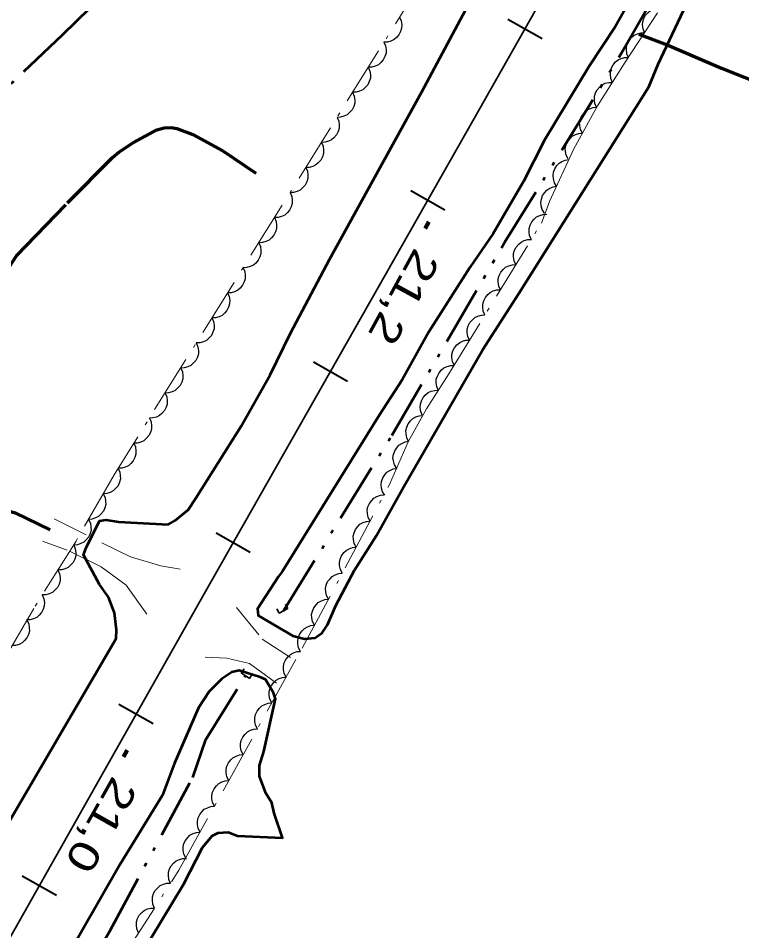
# Model space of a CAD drawing. Extents: x 386081 to 389416, y 5130568 to 5134082.
# Drawn here: x 387869.5 to 387942.9, y 5132050.5 to 5132143.2 of the extents above; entities that cross this region are included whole.
import ezdxf

# ---------------------------------------------------------------- set-up
doc = ezdxf.new("R2010")
doc.units = 0
doc.header["$LTSCALE"] = 1.2
for name, pattern in [('DASH_DOUBLE_DOT', [9.2, 5, -1.2, 0.3, -1.2, 0.3, -1.2]), ('DOT_DASHED', [7.7, 5, -1.2, 0.3, -1.2]), ('LONG_DASHED', [7.5, 6, -1.5]), ('MEDIUM_DASHED', [4.5, 3, -1.5])]:
    doc.linetypes.add(name, pattern=pattern)
for name, color, linetype, lineweight in [('1', 7, 'Continuous', 53), ('19', 7, 'Continuous', 13), ('22', 7, 'Continuous', 13), ('23', 7, 'Continuous', 40), ('26', 7, 'Continuous', 35), ('3', 7, 'Continuous', 140), ('4', 7, 'DASH_DOUBLE_DOT', 53), ('44', 7, 'Continuous', 25)]:
    doc.layers.add(name, color=color, linetype=linetype, lineweight=lineweight)

msp = doc.modelspace()

# ---------------------------------------------------------------- linework, layer by layer
at = {"layer": '1'}
for points in [[(387868.25, 5132061.03), (387879.42, 5132080.16), (387879.48, 5132081.04), (387879.26, 5132082.78), (387878.64, 5132084.34), (387877.74, 5132085.63), (387876.11, 5132088.67), (387876.38, 5132089.37), (387877.74, 5132092.12), (387878.41, 5132092.2), (387879.66, 5132092.01), (387884.7, 5132091.75), (387885.41, 5132092.13), (387886.73, 5132093.24), (387887.53, 5132094.41), (387892.13, 5132101.71), (387895.08, 5132106.94), (387897.12, 5132111.18), (387901.08, 5132118.65), (387910.46, 5132135.67), (387926.14, 5132165.05)], [(387935.59, 5132152.09), (387930.1, 5132142.29), (387927.46, 5132138.3), (387922.93, 5132130.78), (387920.78, 5132126.59), (387917.7, 5132121.3), (387915.32, 5132117.84), (387911.18, 5132111.3), (387908.48, 5132106.43), (387906.15, 5132102.88), (387896.33, 5132087.01), (387895.9, 5132086.46), (387893.79, 5132083.18), (387893.84, 5132082.49), (387897.37, 5132080.43), (387898.54, 5132080.12), (387899.63, 5132080.23), (387900.34, 5132080.74), (387900.87, 5132081.53), (387901.74, 5132083.51), (387903.64, 5132087.09), (387905.87, 5132090.61), (387908.62, 5132095.59), (387916.66, 5132109.51), (387920.32, 5132115.19), (387933.5, 5132136.21), (387934.46, 5132138.48), (387937.92, 5132145.86)], [(387880.78, 5132046.08), (387886.3, 5132055.22), (387888.18, 5132058.91), (387889.16, 5132060.11), (387889.8, 5132060.42), (387890.8, 5132060.48), (387891.76, 5132060.11), (387896.3, 5132059.92), (387895.47, 5132062.42), (387895.23, 5132063.47), (387894.63, 5132064.44), (387893.97, 5132066.18), (387893.99, 5132067.24), (387894.41, 5132068.68), (387895.59, 5132074.04), (387895.4, 5132074.63), (387894.59, 5132075.99), (387894.06, 5132076.24), (387891.92, 5132076.92), (387891.17, 5132076.72), (387890.16, 5132076.05), (387888.88, 5132074.76), (387887.79, 5132073.12), (387885.35, 5132067.48), (387884.13, 5132064.24), (387879.83, 5132057.24), (387871.98, 5132043.51)]]:
    msp.add_lwpolyline(points, dxfattribs=at)
at = {"layer": '19', "linetype": 'MEDIUM_DASHED'}
for points in [[(387873.15, 5132092.3), (387880.89, 5132088.44), (387883.97, 5132087.53), (387885.92, 5132087.21)], [(387882.53, 5132082.63), (387880.44, 5132085.57), (387877.92, 5132087.45), (387874.44, 5132089.13), (387871.96, 5132090.04)], [(387891.64, 5132083.32), (387894.25, 5132080.09), (387897.13, 5132078.24)], [(387895.71, 5132075.63), (387892.95, 5132077.61), (387890.67, 5132078.16), (387888.45, 5132078.26)]]:
    msp.add_lwpolyline(points, dxfattribs=at)
at = {"layer": '22', "linetype": 'LONG_DASHED', "lineweight": 70}
for points in [[(387932.5, 5132141.55), (387935.36, 5132140.45), (387940.9, 5132138.09), (387947.38, 5132135.51), (387950.22, 5132134.48), (387955.32, 5132132.94), (387962.45, 5132131.16), (387964.89, 5132130.63), (387975.4, 5132129.45), (387982.99, 5132128.25), (387993.69, 5132125.63), (387995.06, 5132125.58), (388001.09, 5132124.36), (388002.27, 5132124.04), (388004.23, 5132123.29), (388005.7, 5132122.94), (388006.99, 5132122.22), (388006.27, 5132122.61), (388006.82, 5132122.41), (388008.02, 5132121.92), (388008.56, 5132121.59), (388013.13, 5132117.73), (388016.52, 5132115.34)], [(387865.49, 5132112.33), (387867.09, 5132115.28), (387868.5, 5132117.76), (387869.32, 5132119.01), (387874.49, 5132124.4), (387879.06, 5132129.01), (387879.7, 5132129.55), (387881.18, 5132130.53), (387883.55, 5132131.84), (387884.31, 5132132.03), (387885, 5132132.05), (387885.6, 5132131.96), (387887.22, 5132131.36), (387890.26, 5132129.68), (387893.62, 5132127.42)], [(387846.56, 5132085.12), (387848.52, 5132084.91), (387851.78, 5132084.84), (387852.97, 5132085.42), (387853.92, 5132086.41), (387855.24, 5132088.32), (387859.06, 5132092.96), (387859.65, 5132093.16), (387862.01, 5132093.54), (387864.65, 5132093.63), (387867.72, 5132093.36), (387869.18, 5132092.91), (387872.73, 5132091.19)]]:
    msp.add_lwpolyline(points, dxfattribs=at)
at = {"layer": '23'}
for p, q in [((387919.19, 5132143.05), (387922.67, 5132141.09)), ((387909.33, 5132125.66), (387912.8, 5132123.69)), ((387899.45, 5132108.26), (387902.92, 5132106.3)), ((387889.57, 5132090.88), (387893.04, 5132088.91)), ((387879.71, 5132073.47), (387883.2, 5132071.51)), ((387869.87, 5132056.05), (387873.36, 5132054.09))]:
    msp.add_line(p, q, dxfattribs=at)
at = {"layer": '23', "lineweight": 35}
msp.add_lwpolyline([(388350.66, 5132898.63), (388202.91, 5132638.38), (388174.85, 5132589.18), (388148.16, 5132542.09), (388122.46, 5132497.01), (388036.96, 5132346.4), (388027.91, 5132330.61), (387994.29, 5132271.3), (387943.96, 5132182.8), (387915.65, 5132132.74), (387888.36, 5132084.71), (387863.09, 5132039.98), (387797.42, 5131924.62), (387647.54, 5131660.34), (387567.35, 5131519.3), (387534.84, 5131461.86), (387476.24, 5131358.73)], dxfattribs=at)
at = {"layer": '26'}
for p, q in [((387896.86, 5132083.22), (387896.61, 5132083.66)), ((387895.97, 5132082.73), (387895.73, 5132083.17)), ((387896.86, 5132083.22), (387895.97, 5132082.73)), ((387892.13, 5132076.66), (387892.41, 5132077.08)), ((387892.98, 5132076.1), (387892.13, 5132076.66)), ((387892.98, 5132076.1), (387893.25, 5132076.52))]:
    msp.add_line(p, q, dxfattribs=at)
at = {"layer": '3'}
for p, q in [((387911.18, 5132122.49), (387910.8, 5132121.79)), ((387880.56, 5132068.82), (387880.17, 5132068.12))]:
    msp.add_line(p, q, dxfattribs=at)
at = {"layer": '4'}
for points in [[(387768.31, 5132040.16), (387781.74, 5132053.34), (387831.18, 5132100.17), (387854.06, 5132122.55), (387874.02, 5132141.51), (387892.64, 5132159.76), (387908.87, 5132175.34), (387924.74, 5132191.25), (387934.74, 5132201.76), (387937.36, 5132206.71), (387937.47, 5132211.61), (387934.69, 5132219.63), (387930.59, 5132228.55), (387926.32, 5132237.16), (387923.15, 5132236.41), (387921.9, 5132236.52), (387919.36, 5132237.17), (387917.87, 5132237.78), (387907.65, 5132242.76), (387894.57, 5132249.5), (387882.86, 5132255.26)], [(387896.42, 5132082.98), (387907.41, 5132100.79), (387918.87, 5132120.38), (387930.85, 5132139.8), (387941.72, 5132159.09), (387944.05, 5132162.9), (387946.86, 5132161.36), (387959.56, 5132153.3), (387966.28, 5132149.25), (387973.11, 5132144.74), (387975.01, 5132143.38), (387981.72, 5132139.96), (387996.63, 5132133.25), (387999.15, 5132132.05), (388000.86, 5132130.97), (388003.99, 5132127.92), (388005.68, 5132125.98), (388012.15, 5132120.11), (388014.32, 5132118.28), (388020.68, 5132114.3)], [(387818.5, 5131942.38), (387823.74, 5131952.63), (387826.6, 5131957.68), (387837.37, 5131978.08), (387847.01, 5131994.96), (387856.79, 5132011.44), (387866.94, 5132029.86), (387878.81, 5132050.49), (387887.2, 5132066.05), (387888.53, 5132069.91), (387892.56, 5132076.38)]]:
    msp.add_lwpolyline(points, dxfattribs=at)
at = {"layer": '44', "linetype": 'DOT_DASHED', "lineweight": 13}
for points in [[(387964.36, 5132233.73), (387958.64, 5132223.73), (387951.61, 5132210.83), (387945.85, 5132201.01), (387920.73, 5132163.38), (387879.21, 5132096.78), (387875.36, 5132090.05), (387871.06, 5132083.22), (387866.65, 5132075.62), (387863.85, 5132071.44), (387862.55, 5132070.05), (387860.98, 5132067.86), (387858.7, 5132064.07), (387854.81, 5132058.25), (387853.38, 5132056.75), (387851.27, 5132053.79), (387850.91, 5132052.63), (387850.33, 5132049.36)], [(387880.02, 5132047.67), (387885.79, 5132056.61), (387898.32, 5132079.17), (387907.18, 5132095.8), (387909.09, 5132100.12), (387910.93, 5132103.5), (387913.21, 5132107.05), (387922.6, 5132122.36), (387923.44, 5132124.55), (387925.88, 5132129.9), (387928.28, 5132134.25), (387931.11, 5132138.69), (387944.12, 5132158.5), (387949.98, 5132168.11), (387953.02, 5132173.69), (387967.05, 5132200.13), (387968.93, 5132204.42), (387971.67, 5132211.44), (387974.04, 5132216.62), (387978.57, 5132225.75)]]:
    msp.add_lwpolyline(points, dxfattribs=at)
at = {"layer": '44'}
for points in [[(387933.08, 5132141.69), (387932.92, 5132142.07), (387932.88, 5132142.48), (387932.89, 5132142.81), (387933, 5132143.14), (387933.17, 5132143.47), (387933.44, 5132143.75), (387933.68, 5132143.96), (387934, 5132144.1), (387934.36, 5132144.19), (387934.72, 5132144.19)], [(387908.2, 5132143.27), (387908.37, 5132142.89), (387908.42, 5132142.49), (387908.41, 5132142.16), (387908.31, 5132141.82), (387908.14, 5132141.49), (387907.89, 5132141.21), (387907.65, 5132140.99), (387907.33, 5132140.84), (387906.97, 5132140.74), (387906.61, 5132140.73)], [(387931.43, 5132139.18), (387931.27, 5132139.56), (387931.23, 5132139.97), (387931.24, 5132140.3), (387931.35, 5132140.63), (387931.53, 5132140.96), (387931.79, 5132141.24), (387932.03, 5132141.45), (387932.36, 5132141.59), (387932.72, 5132141.68), (387933.08, 5132141.69)], [(387906.61, 5132140.73), (387906.78, 5132140.35), (387906.83, 5132139.94), (387906.83, 5132139.61), (387906.72, 5132139.28), (387906.55, 5132138.95), (387906.3, 5132138.66), (387906.06, 5132138.44), (387905.74, 5132138.29), (387905.38, 5132138.2), (387905.02, 5132138.18)], [(387929.81, 5132136.65), (387929.65, 5132137.04), (387929.6, 5132137.44), (387929.61, 5132137.77), (387929.71, 5132138.11), (387929.88, 5132138.43), (387930.14, 5132138.72), (387930.38, 5132138.94), (387930.71, 5132139.08), (387931.06, 5132139.17), (387931.42, 5132139.18)], [(387905.02, 5132138.18), (387905.19, 5132137.8), (387905.24, 5132137.4), (387905.24, 5132137.07), (387905.13, 5132136.73), (387904.97, 5132136.4), (387904.71, 5132136.12), (387904.47, 5132135.9), (387904.15, 5132135.75), (387903.79, 5132135.65), (387903.43, 5132135.64)], [(387928.2, 5132134.12), (387928.03, 5132134.51), (387927.99, 5132134.91), (387927.99, 5132135.24), (387928.1, 5132135.58), (387928.27, 5132135.9), (387928.53, 5132136.19), (387928.77, 5132136.41), (387929.09, 5132136.55), (387929.45, 5132136.64), (387929.81, 5132136.65)], [(387903.43, 5132135.64), (387903.6, 5132135.26), (387903.65, 5132134.85), (387903.65, 5132134.52), (387903.55, 5132134.19), (387903.38, 5132133.86), (387903.13, 5132133.57), (387902.89, 5132133.35), (387902.56, 5132133.2), (387902.21, 5132133.11), (387901.85, 5132133.09)], [(387926.76, 5132131.49), (387926.57, 5132131.86), (387926.5, 5132132.26), (387926.48, 5132132.59), (387926.57, 5132132.94), (387926.72, 5132133.27), (387926.96, 5132133.57), (387927.19, 5132133.81), (387927.5, 5132133.97), (387927.85, 5132134.09), (387928.21, 5132134.12)], [(387901.85, 5132133.09), (387902.02, 5132132.71), (387902.07, 5132132.31), (387902.06, 5132131.98), (387901.96, 5132131.64), (387901.79, 5132131.31), (387901.54, 5132131.02), (387901.3, 5132130.8), (387900.98, 5132130.66), (387900.62, 5132130.56), (387900.26, 5132130.55)], [(387925.31, 5132128.87), (387925.12, 5132129.24), (387925.05, 5132129.64), (387925.03, 5132129.97), (387925.12, 5132130.31), (387925.27, 5132130.65), (387925.51, 5132130.95), (387925.74, 5132131.18), (387926.05, 5132131.34), (387926.4, 5132131.46), (387926.76, 5132131.49)], [(387900.26, 5132130.55), (387900.43, 5132130.16), (387900.48, 5132129.76), (387900.48, 5132129.43), (387900.37, 5132129.09), (387900.21, 5132128.76), (387899.95, 5132128.48), (387899.71, 5132128.26), (387899.39, 5132128.11), (387899.03, 5132128.01), (387898.67, 5132128)], [(387924.14, 5132126.1), (387923.93, 5132126.45), (387923.83, 5132126.85), (387923.79, 5132127.17), (387923.84, 5132127.52), (387923.97, 5132127.87), (387924.18, 5132128.19), (387924.39, 5132128.43), (387924.69, 5132128.62), (387925.03, 5132128.76), (387925.39, 5132128.82)], [(387898.67, 5132128), (387898.84, 5132127.62), (387898.89, 5132127.21), (387898.89, 5132126.88), (387898.79, 5132126.55), (387898.62, 5132126.22), (387898.36, 5132125.93), (387898.12, 5132125.71), (387897.8, 5132125.57), (387897.45, 5132125.47), (387897.09, 5132125.45)], [(387922.9, 5132123.37), (387922.68, 5132123.72), (387922.58, 5132124.12), (387922.54, 5132124.44), (387922.6, 5132124.79), (387922.72, 5132125.14), (387922.94, 5132125.46), (387923.15, 5132125.71), (387923.45, 5132125.89), (387923.79, 5132126.03), (387924.14, 5132126.1)], [(387897.09, 5132125.45), (387897.26, 5132125.07), (387897.31, 5132124.67), (387897.3, 5132124.34), (387897.2, 5132124), (387897.03, 5132123.67), (387896.78, 5132123.39), (387896.54, 5132123.17), (387896.22, 5132123.02), (387895.86, 5132122.92), (387895.5, 5132122.91)], [(387921.58, 5132120.69), (387921.4, 5132121.07), (387921.35, 5132121.48), (387921.35, 5132121.81), (387921.45, 5132122.14), (387921.62, 5132122.47), (387921.87, 5132122.76), (387922.11, 5132122.98), (387922.43, 5132123.13), (387922.79, 5132123.23), (387923.15, 5132123.25)], [(387895.5, 5132122.91), (387895.67, 5132122.53), (387895.72, 5132122.12), (387895.72, 5132121.79), (387895.61, 5132121.46), (387895.44, 5132121.13), (387895.19, 5132120.84), (387894.95, 5132120.62), (387894.63, 5132120.47), (387894.27, 5132120.38), (387893.91, 5132120.36)], [(387920.01, 5132118.14), (387919.84, 5132118.52), (387919.78, 5132118.92), (387919.78, 5132119.25), (387919.88, 5132119.59), (387920.05, 5132119.92), (387920.3, 5132120.21), (387920.54, 5132120.43), (387920.86, 5132120.58), (387921.22, 5132120.68), (387921.58, 5132120.69)], [(387893.91, 5132120.36), (387894.08, 5132119.98), (387894.13, 5132119.58), (387894.13, 5132119.25), (387894.03, 5132118.91), (387893.86, 5132118.58), (387893.6, 5132118.29), (387893.36, 5132118.07), (387893.04, 5132117.93), (387892.68, 5132117.83), (387892.32, 5132117.82)], [(387892.32, 5132117.82), (387892.49, 5132117.44), (387892.54, 5132117.03), (387892.54, 5132116.7), (387892.44, 5132116.37), (387892.27, 5132116.04), (387892.02, 5132115.75), (387891.78, 5132115.53), (387891.46, 5132115.38), (387891.1, 5132115.28), (387890.74, 5132115.27)], [(387918.44, 5132115.58), (387918.27, 5132115.96), (387918.21, 5132116.36), (387918.22, 5132116.69), (387918.32, 5132117.03), (387918.48, 5132117.36), (387918.73, 5132117.65), (387918.97, 5132117.87), (387919.29, 5132118.02), (387919.65, 5132118.12), (387920.01, 5132118.14)], [(387890.74, 5132115.27), (387890.91, 5132114.89), (387890.96, 5132114.49), (387890.95, 5132114.16), (387890.85, 5132113.82), (387890.68, 5132113.49), (387890.43, 5132113.2), (387890.19, 5132112.98), (387889.87, 5132112.84), (387889.51, 5132112.74), (387889.15, 5132112.73)], [(387916.87, 5132113.02), (387916.7, 5132113.4), (387916.65, 5132113.8), (387916.65, 5132114.13), (387916.75, 5132114.47), (387916.91, 5132114.8), (387917.17, 5132115.09), (387917.4, 5132115.31), (387917.72, 5132115.46), (387918.08, 5132115.56), (387918.44, 5132115.58)], [(387889.15, 5132112.73), (387889.32, 5132112.34), (387889.37, 5132111.94), (387889.37, 5132111.61), (387889.26, 5132111.27), (387889.1, 5132110.94), (387888.84, 5132110.66), (387888.6, 5132110.44), (387888.28, 5132110.29), (387887.92, 5132110.19), (387887.56, 5132110.18)], [(387915.3, 5132110.46), (387915.13, 5132110.84), (387915.08, 5132111.25), (387915.08, 5132111.58), (387915.18, 5132111.91), (387915.34, 5132112.24), (387915.6, 5132112.53), (387915.84, 5132112.75), (387916.16, 5132112.9), (387916.51, 5132113), (387916.87, 5132113.02)], [(387913.73, 5132107.91), (387913.56, 5132108.29), (387913.51, 5132108.69), (387913.51, 5132109.02), (387913.61, 5132109.36), (387913.78, 5132109.69), (387914.03, 5132109.98), (387914.27, 5132110.2), (387914.59, 5132110.35), (387914.94, 5132110.45), (387915.3, 5132110.46)], [(387887.56, 5132110.18), (387887.73, 5132109.8), (387887.78, 5132109.39), (387887.78, 5132109.06), (387887.68, 5132108.73), (387887.51, 5132108.4), (387887.25, 5132108.11), (387887.01, 5132107.89), (387886.69, 5132107.74), (387886.34, 5132107.65), (387885.98, 5132107.63)], [(387885.98, 5132107.63), (387886.15, 5132107.25), (387886.2, 5132106.85), (387886.19, 5132106.52), (387886.09, 5132106.18), (387885.92, 5132105.85), (387885.67, 5132105.57), (387885.43, 5132105.35), (387885.11, 5132105.2), (387884.75, 5132105.1), (387884.39, 5132105.09)], [(387912.13, 5132105.37), (387911.97, 5132105.75), (387911.92, 5132106.16), (387911.93, 5132106.49), (387912.04, 5132106.82), (387912.21, 5132107.15), (387912.47, 5132107.43), (387912.71, 5132107.65), (387913.03, 5132107.79), (387913.39, 5132107.89), (387913.75, 5132107.89)], [(387884.39, 5132105.09), (387884.56, 5132104.71), (387884.61, 5132104.3), (387884.61, 5132103.97), (387884.5, 5132103.64), (387884.33, 5132103.31), (387884.08, 5132103.02), (387883.84, 5132102.8), (387883.52, 5132102.65), (387883.16, 5132102.56), (387882.8, 5132102.54)], [(387910.51, 5132102.85), (387910.35, 5132103.23), (387910.3, 5132103.63), (387910.31, 5132103.96), (387910.42, 5132104.3), (387910.59, 5132104.63), (387910.85, 5132104.91), (387911.09, 5132105.13), (387911.41, 5132105.27), (387911.77, 5132105.36), (387912.13, 5132105.37)], [(387882.8, 5132102.54), (387882.97, 5132102.16), (387883.02, 5132101.76), (387883.02, 5132101.43), (387882.92, 5132101.09), (387882.75, 5132100.76), (387882.49, 5132100.47), (387882.25, 5132100.25), (387881.93, 5132100.11), (387881.57, 5132100.01), (387881.22, 5132100)], [(387909.12, 5132100.18), (387908.93, 5132100.55), (387908.86, 5132100.95), (387908.84, 5132101.28), (387908.93, 5132101.63), (387909.07, 5132101.96), (387909.31, 5132102.27), (387909.54, 5132102.5), (387909.85, 5132102.66), (387910.2, 5132102.78), (387910.56, 5132102.82)], [(387907.91, 5132097.44), (387907.68, 5132097.8), (387907.58, 5132098.19), (387907.53, 5132098.52), (387907.59, 5132098.86), (387907.71, 5132099.21), (387907.92, 5132099.53), (387908.13, 5132099.78), (387908.42, 5132099.97), (387908.76, 5132100.12), (387909.12, 5132100.19)], [(387881.22, 5132100), (387881.38, 5132099.61), (387881.43, 5132099.21), (387881.43, 5132098.88), (387881.33, 5132098.54), (387881.16, 5132098.22), (387880.91, 5132097.93), (387880.67, 5132097.71), (387880.35, 5132097.56), (387879.99, 5132097.46), (387879.63, 5132097.45)], [(387879.6, 5132097.47), (387879.79, 5132097.09), (387879.85, 5132096.69), (387879.86, 5132096.36), (387879.77, 5132096.02), (387879.62, 5132095.68), (387879.37, 5132095.39), (387879.14, 5132095.16), (387878.83, 5132095), (387878.47, 5132094.89), (387878.11, 5132094.86)], [(387906.69, 5132094.7), (387906.47, 5132095.05), (387906.36, 5132095.44), (387906.32, 5132095.77), (387906.38, 5132096.12), (387906.5, 5132096.47), (387906.71, 5132096.79), (387906.91, 5132097.04), (387907.21, 5132097.23), (387907.55, 5132097.38), (387907.91, 5132097.44)], [(387878.11, 5132094.86), (387878.3, 5132094.49), (387878.36, 5132094.09), (387878.37, 5132093.76), (387878.28, 5132093.42), (387878.13, 5132093.08), (387877.88, 5132092.78), (387877.65, 5132092.55), (387877.34, 5132092.4), (387876.98, 5132092.29), (387876.62, 5132092.26)], [(387905.2, 5132092.09), (387905.01, 5132092.46), (387904.93, 5132092.86), (387904.91, 5132093.19), (387904.99, 5132093.53), (387905.14, 5132093.87), (387905.37, 5132094.17), (387905.6, 5132094.41), (387905.91, 5132094.58), (387906.26, 5132094.7), (387906.61, 5132094.74)], [(387876.62, 5132092.26), (387876.81, 5132091.88), (387876.87, 5132091.48), (387876.88, 5132091.15), (387876.79, 5132090.81), (387876.64, 5132090.48), (387876.39, 5132090.18), (387876.16, 5132089.95), (387875.85, 5132089.79), (387875.49, 5132089.68), (387875.13, 5132089.65)], [(387903.79, 5132089.44), (387903.6, 5132089.81), (387903.52, 5132090.21), (387903.5, 5132090.54), (387903.58, 5132090.88), (387903.73, 5132091.22), (387903.96, 5132091.52), (387904.18, 5132091.76), (387904.49, 5132091.93), (387904.84, 5132092.05), (387905.2, 5132092.09)], [(387875.12, 5132089.66), (387875.28, 5132089.28), (387875.33, 5132088.88), (387875.33, 5132088.55), (387875.22, 5132088.21), (387875.05, 5132087.88), (387874.8, 5132087.6), (387874.56, 5132087.38), (387874.24, 5132087.23), (387873.88, 5132087.14), (387873.52, 5132087.12)], [(387902.38, 5132086.79), (387902.19, 5132087.16), (387902.11, 5132087.56), (387902.09, 5132087.89), (387902.17, 5132088.23), (387902.31, 5132088.57), (387902.55, 5132088.88), (387902.77, 5132089.11), (387903.08, 5132089.28), (387903.43, 5132089.4), (387903.79, 5132089.44)], [(387873.52, 5132087.12), (387873.69, 5132086.74), (387873.73, 5132086.34), (387873.73, 5132086.01), (387873.63, 5132085.67), (387873.46, 5132085.34), (387873.2, 5132085.06), (387872.96, 5132084.84), (387872.64, 5132084.69), (387872.28, 5132084.6), (387871.92, 5132084.59)], [(387900.97, 5132084.15), (387900.78, 5132084.51), (387900.7, 5132084.91), (387900.68, 5132085.24), (387900.76, 5132085.59), (387900.9, 5132085.93), (387901.14, 5132086.23), (387901.36, 5132086.47), (387901.67, 5132086.63), (387902.02, 5132086.76), (387902.38, 5132086.79)], [(387871.92, 5132084.59), (387872.09, 5132084.2), (387872.14, 5132083.8), (387872.13, 5132083.47), (387872.03, 5132083.13), (387871.86, 5132082.81), (387871.6, 5132082.52), (387871.36, 5132082.3), (387871.04, 5132082.16), (387870.68, 5132082.06), (387870.32, 5132082.05)], [(387899.56, 5132081.5), (387899.36, 5132081.87), (387899.29, 5132082.27), (387899.27, 5132082.6), (387899.35, 5132082.94), (387899.49, 5132083.28), (387899.73, 5132083.58), (387899.95, 5132083.82), (387900.26, 5132083.99), (387900.61, 5132084.11), (387900.97, 5132084.15)], [(387870.36, 5132082.02), (387870.55, 5132081.65), (387870.61, 5132081.24), (387870.62, 5132080.91), (387870.52, 5132080.57), (387870.37, 5132080.24), (387870.12, 5132079.94), (387869.89, 5132079.72), (387869.57, 5132079.56), (387869.22, 5132079.45), (387868.86, 5132079.43)], [(387898.15, 5132078.85), (387897.95, 5132079.22), (387897.88, 5132079.62), (387897.86, 5132079.95), (387897.94, 5132080.29), (387898.08, 5132080.63), (387898.32, 5132080.93), (387898.54, 5132081.17), (387898.85, 5132081.34), (387899.2, 5132081.46), (387899.56, 5132081.5)], [(387896.69, 5132076.23), (387896.5, 5132076.6), (387896.43, 5132077), (387896.41, 5132077.33), (387896.5, 5132077.67), (387896.65, 5132078.01), (387896.89, 5132078.31), (387897.12, 5132078.54), (387897.43, 5132078.71), (387897.79, 5132078.82), (387898.14, 5132078.85)], [(387895.23, 5132073.61), (387895.04, 5132073.98), (387894.97, 5132074.38), (387894.96, 5132074.71), (387895.04, 5132075.05), (387895.2, 5132075.39), (387895.43, 5132075.69), (387895.66, 5132075.92), (387895.98, 5132076.08), (387896.33, 5132076.2), (387896.69, 5132076.23)], [(387893.77, 5132070.99), (387893.59, 5132071.36), (387893.51, 5132071.76), (387893.5, 5132072.09), (387893.59, 5132072.43), (387893.74, 5132072.77), (387893.98, 5132073.07), (387894.21, 5132073.3), (387894.52, 5132073.46), (387894.87, 5132073.58), (387895.23, 5132073.61)], [(387892.32, 5132068.36), (387892.13, 5132068.74), (387892.06, 5132069.14), (387892.04, 5132069.47), (387892.13, 5132069.81), (387892.28, 5132070.14), (387892.52, 5132070.44), (387892.75, 5132070.68), (387893.06, 5132070.84), (387893.42, 5132070.95), (387893.77, 5132070.99)], [(387890.86, 5132065.74), (387890.67, 5132066.11), (387890.6, 5132066.51), (387890.59, 5132066.84), (387890.67, 5132067.18), (387890.83, 5132067.52), (387891.06, 5132067.82), (387891.29, 5132068.05), (387891.61, 5132068.22), (387891.96, 5132068.33), (387892.32, 5132068.36)], [(387889.4, 5132063.12), (387889.22, 5132063.49), (387889.15, 5132063.89), (387889.13, 5132064.22), (387889.22, 5132064.56), (387889.37, 5132064.9), (387889.61, 5132065.2), (387889.84, 5132065.43), (387890.15, 5132065.59), (387890.5, 5132065.71), (387890.86, 5132065.74)], [(387887.95, 5132060.49), (387887.76, 5132060.87), (387887.69, 5132061.27), (387887.68, 5132061.6), (387887.76, 5132061.94), (387887.91, 5132062.28), (387888.15, 5132062.58), (387888.38, 5132062.81), (387888.69, 5132062.97), (387889.05, 5132063.09), (387889.4, 5132063.12)], [(387886.49, 5132057.87), (387886.3, 5132058.24), (387886.23, 5132058.65), (387886.22, 5132058.98), (387886.3, 5132059.32), (387886.46, 5132059.65), (387886.69, 5132059.95), (387886.92, 5132060.18), (387887.24, 5132060.35), (387887.59, 5132060.46), (387887.95, 5132060.49)], [(387884.95, 5132055.3), (387884.78, 5132055.69), (387884.74, 5132056.09), (387884.75, 5132056.42), (387884.86, 5132056.76), (387885.03, 5132057.08), (387885.29, 5132057.37), (387885.53, 5132057.58), (387885.85, 5132057.72), (387886.21, 5132057.81), (387886.57, 5132057.82)], [(387883.32, 5132052.78), (387883.16, 5132053.17), (387883.11, 5132053.57), (387883.12, 5132053.9), (387883.23, 5132054.24), (387883.4, 5132054.56), (387883.66, 5132054.84), (387883.9, 5132055.06), (387884.23, 5132055.2), (387884.59, 5132055.29), (387884.95, 5132055.3)], [(387881.69, 5132050.26), (387881.53, 5132050.65), (387881.48, 5132051.05), (387881.49, 5132051.38), (387881.6, 5132051.71), (387881.77, 5132052.04), (387882.03, 5132052.32), (387882.28, 5132052.54), (387882.6, 5132052.68), (387882.96, 5132052.77), (387883.32, 5132052.78)]]:
    msp.add_lwpolyline(points, dxfattribs=at)

# ---------------------------------------------------------------- texts
at = {"layer": '3', "width": 1.3}
for s, rotation, p in [('21,2   ', 241.431, (387909.77, 5132119.98)), ('21,0   ', 240.577, (387879.11, 5132066.33))]:
    msp.add_text(s, height=3, rotation=rotation, dxfattribs=at).set_placement(p)

doc.saveas('drawing.dxf')
